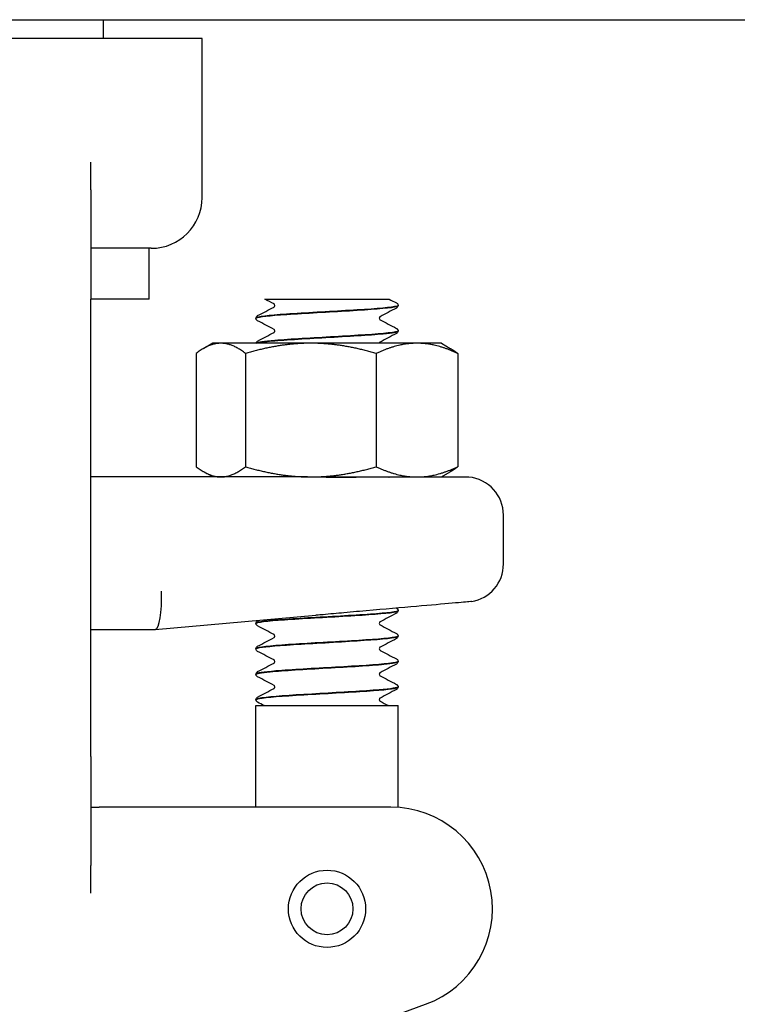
# Model space of a CAD drawing. Header units: inches. Extents: x 24 to 1128, y -58 to 748.
# Tile 569 of 656: x 957.12 to 958.89, y 302.69 to 305.11. Entities that reach past the tile are written whole.
import ezdxf

# ---------------------------------------------------------------- set-up
doc = ezdxf.new("R2010")
doc.units = ezdxf.units.IN
doc.header["$LTSCALE"] = 32
doc.header["$MEASUREMENT"] = 0
doc.layers.add('Visible (ANSI)', color=7, linetype='Continuous', lineweight=30)

msp = doc.modelspace()

# ---------------------------------------------------------------- linework, layer by layer
at = {"layer": 'Visible (ANSI)'}
for p, q in [((905.73584, 305.10867), (982.73584, 305.10867)), ((957.32834, 305.06267), (957.32834, 305.10867)), ((957.57084, 305.06267), (957.08449, 305.06267)), ((957.57084, 304.67117), (957.57084, 305.06267)), ((957.29709, 304.68976), (957.29709, 304.75785)), ((957.29709, 304.68976), (957.29709, 304.42117)), ((957.44584, 304.54617), (957.29709, 304.54617)), ((957.44084, 304.42117), (957.44084, 304.54617)), ((957.29709, 303.29617), (957.29709, 304.42117)), ((957.44084, 304.42117), (957.29709, 304.42117)), ((957.72523, 304.42117), (957.8128, 304.42117)), ((957.8128, 304.42117), (957.87869, 304.42117)), ((957.87869, 304.42117), (957.9445, 304.42117)), ((957.9445, 304.42117), (958.03134, 304.42117)), ((958.05334, 304.40519), (958.05334, 304.40581)), ((957.70334, 304.37391), (957.70334, 304.37453)), ((958.05334, 304.34263), (958.05334, 304.34325)), ((957.59684, 304.31267), (957.57502, 304.30007)), ((957.61709, 304.31267), (957.59684, 304.31267)), ((957.83851, 304.31267), (957.61709, 304.31267)), ((958.09976, 304.31267), (957.83851, 304.31267)), ((958.15984, 304.31267), (958.09976, 304.31267)), ((958.15984, 304.31267), (958.18166, 304.30007)), ((957.55656, 304.28753), (957.55656, 304.00881)), ((957.67762, 304.28753), (957.67762, 304.00881)), ((957.9994, 304.28753), (957.9994, 304.00881)), ((958.20012, 304.28753), (958.20012, 304.00881)), ((957.59684, 303.98367), (957.57502, 303.99627)), ((958.15984, 303.98367), (958.18166, 303.99627)), ((957.83048, 303.98367), (957.29709, 303.98367)), ((957.83048, 303.98367), (957.83851, 303.98367)), ((957.83851, 303.98367), (958.09976, 303.98367)), ((958.22743, 303.98327), (957.95033, 303.98327)), ((958.09976, 303.98367), (958.15984, 303.98367)), ((958.31259, 303.76958), (958.31259, 303.88992)), ((958.05334, 303.65444), (958.05334, 303.65506)), ((957.45551, 303.60868), (957.85093, 303.64328)), ((957.29709, 303.60867), (957.45533, 303.60867)), ((957.45551, 303.60868), (957.45533, 303.60867)), ((957.70334, 303.62316), (957.70334, 303.62378)), ((958.05334, 303.59188), (958.05334, 303.5925)), ((957.70334, 303.5606), (957.70334, 303.56122)), ((958.05334, 303.52932), (958.05334, 303.52994)), ((957.70334, 303.49803), (957.70334, 303.49866)), ((958.05334, 303.46675), (958.05334, 303.46737)), ((957.70334, 303.43547), (957.70334, 303.43609)), ((957.70334, 303.42117), (958.05334, 303.42117)), ((957.70334, 303.17117), (957.70334, 303.42117)), ((958.05334, 303.17053), (958.05334, 303.42117)), ((957.29709, 303.29617), (957.29709, 303.02758)), ((957.29709, 303.17117), (957.31743, 303.17117)), ((957.50225, 303.17117), (957.31743, 303.17117)), ((958.03552, 303.17117), (957.50225, 303.17117)), ((957.29709, 302.95949), (957.29709, 303.02758)), ((957.70526, 302.53492), (958.12102, 302.68625))]:
    msp.add_line(p, q, dxfattribs=at)
for radius in [0.095, 0.06375]:
    msp.add_circle((957.87834, 302.92117), radius, dxfattribs=at)
for centre, radius, start, end in [((957.44584, 304.67117), 0.125, 270, 0), ((958.21884, 303.88992), 0.09375, 0, 84.74141), ((958.21884, 303.76958), 0.09375, 279.08773, 0), ((958.03552, 302.92117), 0.25, 290, 90)]:
    msp.add_arc(centre, radius, start, end, dxfattribs=at)
msp.add_ellipse((957.45124, 303.70242), major_axis=(0.00409, -0.09375), ratio=0.2058405, start_param=0.0089869, end_param=1.5618094, dxfattribs=at)
for points, knots in [([(958.05307, 304.40584), (958.0532, 304.40478), (958.05042, 304.40371), (958.04457, 304.40265), (958.02763, 304.39956), (957.98536, 304.39648), (957.93394, 304.39339), (957.88253, 304.39031), (957.8232, 304.38722), (957.77865, 304.38414), (957.7341, 304.38105), (957.70537, 304.37797), (957.70345, 304.37488), (957.70338, 304.37477), (957.70334, 304.37465), (957.70335, 304.37453)], [1.5680873, 1.5680873, 1.5680873, 1.5680873, 1.888606, 1.888606, 1.888606, 2.8182842, 2.8182842, 2.8182842, 3.7476993, 3.7476993, 3.7476993, 4.6768539, 4.6768539, 4.6768539, 4.712389, 4.712389, 4.712389, 4.712389]), ([(957.70336, 304.37388), (957.7034, 304.37673), (957.72581, 304.37958), (957.76366, 304.38244), (957.80426, 304.38549), (957.86167, 304.38855), (957.91427, 304.39161), (957.96728, 304.39469), (958.01417, 304.39777), (958.03702, 304.40086), (958.04772, 304.4023), (958.05304, 304.40375), (958.05302, 304.40519)], [-10.9982833, -10.9982833, -10.9982833, -10.9982833, -10.1393382, -10.1393382, -10.1393382, -9.2180099, -9.2180099, -9.2180099, -8.289328, -8.289328, -8.289328, -7.8539816, -7.8539816, -7.8539816, -7.8539816]), ([(957.74967, 304.4055), (957.74967, 304.40671), (957.74917, 304.40783), (957.74838, 304.40891), (957.74809, 304.40912), (957.74789, 304.40927), (957.74785, 304.40929), (957.74785, 304.40929)], [0, 0, 0, 0, 0.02017106, 0.02017106, 0.036592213, 0.036592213, 0.045399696, 0.045399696, 0.045399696, 0.045399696]), ([(957.74788, 304.40173), (957.74794, 304.40176), (957.74811, 304.40188), (957.74862, 304.40241), (957.74893, 304.4028), (957.74947, 304.40393), (957.74967, 304.40471), (957.74967, 304.4055)], [0.008751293, 0.008751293, 0.008751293, 0.008751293, 0.024017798, 0.024017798, 0.03673453, 0.03673453, 0.049915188, 0.049915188, 0.049915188, 0.049915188]), ([(958.04913, 304.41184), (958.04984, 304.41147), (958.0506, 304.41102), (958.05185, 304.40973), (958.05229, 304.40917), (958.05302, 304.40771), (958.05329, 304.40679), (958.05334, 304.40584)], [0, 0, 0, 0, 0.024898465, 0.024898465, 0.037820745, 0.037820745, 0.051208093, 0.051208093, 0.051208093, 0.051208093]), ([(958.05334, 304.40516), (958.05328, 304.40389), (958.0528, 304.40269), (958.0517, 304.40103), (958.0511, 304.40048), (958.05006, 304.39968), (958.04959, 304.3994), (958.04913, 304.39916)], [0, 0, 0, 0, 0.017960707, 0.017960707, 0.035135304, 0.035135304, 0.051182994, 0.051182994, 0.051182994, 0.051182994]), ([(957.70334, 304.37456), (957.7034, 304.37583), (957.70388, 304.37703), (957.70498, 304.37869), (957.70557, 304.37924), (957.70661, 304.38004), (957.70709, 304.38032), (957.70755, 304.38056)], [0, 0, 0, 0, 0.017960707, 0.017960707, 0.035135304, 0.035135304, 0.051182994, 0.051182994, 0.051182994, 0.051182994]), ([(958.0088, 304.37799), (958.00874, 304.37796), (958.00856, 304.37784), (958.00805, 304.37731), (958.00774, 304.37692), (958.00721, 304.37579), (958.007, 304.37501), (958.007, 304.37422)], [0.008751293, 0.008751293, 0.008751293, 0.008751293, 0.024017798, 0.024017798, 0.03673453, 0.03673453, 0.049915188, 0.049915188, 0.049915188, 0.049915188]), ([(957.70755, 304.36788), (957.70683, 304.36825), (957.70607, 304.3687), (957.70483, 304.36999), (957.70439, 304.37055), (957.70366, 304.37201), (957.70338, 304.37293), (957.70334, 304.37388)], [0, 0, 0, 0, 0.024898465, 0.024898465, 0.037820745, 0.037820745, 0.051208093, 0.051208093, 0.051208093, 0.051208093]), ([(958.007, 304.37422), (958.007, 304.37301), (958.00751, 304.37189), (958.0083, 304.37082), (958.00858, 304.3706), (958.00879, 304.37045), (958.00882, 304.37043), (958.00882, 304.37043)], [0, 0, 0, 0, 0.02017106, 0.02017106, 0.036592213, 0.036592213, 0.045399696, 0.045399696, 0.045399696, 0.045399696]), ([(958.05302, 304.34328), (958.05303, 304.34149), (958.04481, 304.33969), (958.02871, 304.3379), (958.00103, 304.33482), (957.95067, 304.33174), (957.89685, 304.32866), (957.84304, 304.32559), (957.78704, 304.32251), (957.75019, 304.31943), (957.72323, 304.31717), (957.70698, 304.31492), (957.70397, 304.31267)], [7.8512726, 7.8512726, 7.8512726, 7.8512726, 8.3909221, 8.3909221, 8.3909221, 9.318815, 9.318815, 9.318815, 10.2464637, 10.2464637, 10.2464637, 10.9251619, 10.9251619, 10.9251619, 10.9251619]), ([(957.7052, 304.31267), (957.70907, 304.31432), (957.71983, 304.31597), (957.73689, 304.31762), (957.76869, 304.32069), (957.82163, 304.32376), (957.87562, 304.32683), (957.92952, 304.3299), (957.98319, 304.33297), (958.01634, 304.33603), (958.0401, 304.33823), (958.05291, 304.34043), (958.05313, 304.34263)], [-17.1459793, -17.1459793, -17.1459793, -17.1459793, -16.649142, -16.649142, -16.649142, -15.7234774, -15.7234774, -15.7234774, -14.7994931, -14.7994931, -14.7994931, -14.1371669, -14.1371669, -14.1371669, -14.1371669]), ([(957.74967, 304.34294), (957.74967, 304.34415), (957.74917, 304.34527), (957.74838, 304.34634), (957.74809, 304.34656), (957.74789, 304.34671), (957.74785, 304.34673), (957.74785, 304.34673)], [0, 0, 0, 0, 0.02017106, 0.02017106, 0.036592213, 0.036592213, 0.045399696, 0.045399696, 0.045399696, 0.045399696]), ([(957.74788, 304.33917), (957.74794, 304.3392), (957.74811, 304.33931), (957.74862, 304.33985), (957.74893, 304.34023), (957.74947, 304.34137), (957.74967, 304.34215), (957.74967, 304.34294)], [0.008751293, 0.008751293, 0.008751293, 0.008751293, 0.024017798, 0.024017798, 0.03673453, 0.03673453, 0.049915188, 0.049915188, 0.049915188, 0.049915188]), ([(958.04913, 304.34928), (958.04984, 304.34891), (958.0506, 304.34846), (958.05185, 304.34717), (958.05229, 304.34661), (958.05302, 304.34515), (958.05329, 304.34423), (958.05334, 304.34328)], [0, 0, 0, 0, 0.024898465, 0.024898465, 0.037820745, 0.037820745, 0.051208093, 0.051208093, 0.051208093, 0.051208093]), ([(958.05334, 304.3426), (958.05328, 304.34133), (958.0528, 304.34013), (958.0517, 304.33847), (958.0511, 304.33792), (958.05006, 304.33712), (958.04959, 304.33684), (958.04913, 304.3366)], [0, 0, 0, 0, 0.017960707, 0.017960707, 0.035135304, 0.035135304, 0.051182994, 0.051182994, 0.051182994, 0.051182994]), ([(957.70341, 304.31267), (957.70357, 304.31369), (957.70398, 304.31462), (957.70498, 304.31613), (957.70557, 304.31668), (957.70661, 304.31748), (957.70709, 304.31776), (957.70755, 304.318)], [0.003203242, 0.003203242, 0.003203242, 0.003203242, 0.017960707, 0.017960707, 0.035135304, 0.035135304, 0.051182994, 0.051182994, 0.051182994, 0.051182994]), ([(958.0088, 304.31543), (958.00874, 304.3154), (958.00856, 304.31528), (958.00805, 304.31475), (958.00774, 304.31436), (958.00733, 304.31348), (958.00719, 304.31309), (958.00711, 304.31267)], [0.008751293, 0.008751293, 0.008751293, 0.008751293, 0.024017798, 0.024017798, 0.03673453, 0.03673453, 0.044158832, 0.044158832, 0.044158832, 0.044158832]), ([(957.83048, 303.98367), (957.8308, 303.98367), (957.83112, 303.98367), (957.87125, 303.98366), (957.91095, 303.98327), (957.95033, 303.98327)], [-0.00244603, -0.00244603, -0.00244603, -0.00244603, 0, 0, 0.30409051, 0.30409051, 0.30409051, 0.30409051]), ([(958.23365, 303.677), (958.23365, 303.677), (958.23159, 303.67682), (958.21906, 303.67573), (958.20212, 303.67425), (958.15313, 303.66998), (958.12154, 303.66722), (958.04654, 303.66067), (958.00353, 303.65691), (957.95816, 303.65293)], [1.2086674, 1.2086674, 1.2086674, 1.2086674, 1.3758839, 1.3758839, 1.7193458, 1.7193458, 2.0628667, 2.0628667, 2.4173808, 2.4173808, 2.4173808, 2.4173808]), ([(957.70341, 303.62313), (957.70335, 303.62354), (957.70375, 303.62395), (957.70461, 303.62436), (957.71111, 303.62743), (957.74393, 303.6305), (957.79061, 303.63357), (957.83729, 303.63664), (957.89674, 303.63971), (957.94643, 303.64278), (957.99611, 303.64585), (958.03487, 303.64892), (958.04804, 303.65199), (958.05155, 303.6528), (958.05322, 303.65362), (958.05314, 303.65444)], [-86.396507, -86.396507, -86.396507, -86.396507, -86.2730121, -86.2730121, -86.2730121, -85.3480879, -85.3480879, -85.3480879, -84.4233738, -84.4233738, -84.4233738, -83.4988671, -83.4988671, -83.4988671, -83.2522053, -83.2522053, -83.2522053, -83.2522053]), ([(958.05329, 303.65509), (958.05333, 303.65474), (958.05305, 303.65439), (958.05241, 303.65404), (958.04686, 303.65096), (958.01472, 303.64788), (957.96827, 303.6448), (957.92186, 303.64172), (957.86227, 303.63864), (957.81219, 303.63556), (957.76216, 303.63249), (957.7228, 303.62941), (957.70908, 303.62634), (957.70527, 303.62549), (957.70346, 303.62463), (957.70355, 303.62378)], [76.966311, 76.966311, 76.966311, 76.966311, 77.0718173, 77.0718173, 77.0718173, 78.0001054, 78.0001054, 78.0001054, 78.927415, 78.927415, 78.927415, 79.8537889, 79.8537889, 79.8537889, 80.1106127, 80.1106127, 80.1106127, 80.1106127]), ([(957.95816, 303.65293), (957.95577, 303.65273), (957.95338, 303.65251), (957.94069, 303.6514), (957.93038, 303.65047), (957.90291, 303.64798), (957.88574, 303.64639), (957.86328, 303.64437), (957.85805, 303.6439), (957.85219, 303.64339), (957.85156, 303.64333), (957.85093, 303.64328)], [0.05166308, 0.05166308, 0.05166308, 0.05166308, 0.07036558, 0.07036558, 0.15060424, 0.15060424, 0.28322209, 0.28322209, 0.32342002, 0.32342002, 0.3282584, 0.3282584, 0.3282584, 0.3282584]), ([(958.05334, 303.65441), (958.05328, 303.65314), (958.0528, 303.65194), (958.0517, 303.65028), (958.0511, 303.64973), (958.05006, 303.64893), (958.04959, 303.64865), (958.04913, 303.64841)], [0, 0, 0, 0, 0.017960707, 0.017960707, 0.035135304, 0.035135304, 0.051182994, 0.051182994, 0.051182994, 0.051182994]), ([(958.04945, 303.66092), (958.05007, 303.66058), (958.05073, 303.66014), (958.05185, 303.65898), (958.05229, 303.65842), (958.05302, 303.65696), (958.05329, 303.65604), (958.05334, 303.65509)], [0.003701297, 0.003701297, 0.003701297, 0.003701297, 0.024898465, 0.024898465, 0.037820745, 0.037820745, 0.051208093, 0.051208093, 0.051208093, 0.051208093]), ([(957.70334, 303.62381), (957.7034, 303.62508), (957.70388, 303.62628), (957.70498, 303.62794), (957.70557, 303.62849), (957.70661, 303.62929), (957.70709, 303.62957), (957.70755, 303.62981)], [0, 0, 0, 0, 0.017960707, 0.017960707, 0.035135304, 0.035135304, 0.051182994, 0.051182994, 0.051182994, 0.051182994]), ([(958.0088, 303.62724), (958.00874, 303.62721), (958.00856, 303.62709), (958.00805, 303.62656), (958.00774, 303.62617), (958.00721, 303.62504), (958.007, 303.62426), (958.007, 303.62347)], [0.008751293, 0.008751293, 0.008751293, 0.008751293, 0.024017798, 0.024017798, 0.03673453, 0.03673453, 0.049915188, 0.049915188, 0.049915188, 0.049915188]), ([(957.70755, 303.61713), (957.70683, 303.6175), (957.70607, 303.61795), (957.70483, 303.61924), (957.70439, 303.6198), (957.70366, 303.62126), (957.70338, 303.62218), (957.70334, 303.62313)], [0, 0, 0, 0, 0.024898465, 0.024898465, 0.037820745, 0.037820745, 0.051208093, 0.051208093, 0.051208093, 0.051208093]), ([(958.007, 303.62347), (958.007, 303.62226), (958.00751, 303.62114), (958.0083, 303.62007), (958.00858, 303.61985), (958.00879, 303.6197), (958.00882, 303.61968), (958.00882, 303.61968)], [0, 0, 0, 0, 0.02017106, 0.02017106, 0.036592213, 0.036592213, 0.045399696, 0.045399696, 0.045399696, 0.045399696]), ([(958.05309, 303.59253), (958.05322, 303.59153), (958.05077, 303.59053), (958.0456, 303.58953), (958.02977, 303.58647), (957.98887, 303.5834), (957.93833, 303.58034), (957.88783, 303.57728), (957.82886, 303.57423), (957.78365, 303.57117), (957.73746, 303.56804), (957.70679, 303.56492), (957.70363, 303.56179), (957.70344, 303.5616), (957.70334, 303.56141), (957.70336, 303.56122)], [83.2494963, 83.2494963, 83.2494963, 83.2494963, 83.5507651, 83.5507651, 83.5507651, 84.4730857, 84.4730857, 84.4730857, 85.3947182, 85.3947182, 85.3947182, 86.3362347, 86.3362347, 86.3362347, 86.393798, 86.393798, 86.393798, 86.393798]), ([(957.70337, 303.56057), (957.70342, 303.5634), (957.72546, 303.56623), (957.76282, 303.56906), (957.80341, 303.57213), (957.86112, 303.57521), (957.91402, 303.57828), (957.9669, 303.58136), (958.01373, 303.58443), (958.03671, 303.5875), (958.04762, 303.58896), (958.05303, 303.59042), (958.05301, 303.59188)], [-92.6796923, -92.6796923, -92.6796923, -92.6796923, -91.8271132, -91.8271132, -91.8271132, -90.9008742, -90.9008742, -90.9008742, -89.9748609, -89.9748609, -89.9748609, -89.5353906, -89.5353906, -89.5353906, -89.5353906]), ([(957.74967, 303.59219), (957.74967, 303.5934), (957.74917, 303.59452), (957.74838, 303.59559), (957.74809, 303.59581), (957.74789, 303.59596), (957.74785, 303.59598), (957.74785, 303.59598)], [0, 0, 0, 0, 0.02017106, 0.02017106, 0.036592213, 0.036592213, 0.045399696, 0.045399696, 0.045399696, 0.045399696]), ([(957.74788, 303.58842), (957.74794, 303.58845), (957.74811, 303.58856), (957.74862, 303.5891), (957.74893, 303.58948), (957.74947, 303.59062), (957.74967, 303.5914), (957.74967, 303.59219)], [0.008751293, 0.008751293, 0.008751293, 0.008751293, 0.024017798, 0.024017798, 0.03673453, 0.03673453, 0.049915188, 0.049915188, 0.049915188, 0.049915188]), ([(958.04913, 303.59853), (958.04984, 303.59816), (958.0506, 303.59771), (958.05185, 303.59642), (958.05229, 303.59586), (958.05302, 303.5944), (958.05329, 303.59348), (958.05334, 303.59253)], [0, 0, 0, 0, 0.024898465, 0.024898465, 0.037820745, 0.037820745, 0.051208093, 0.051208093, 0.051208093, 0.051208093]), ([(958.05334, 303.59185), (958.05328, 303.59058), (958.0528, 303.58938), (958.0517, 303.58772), (958.0511, 303.58717), (958.05006, 303.58637), (958.04959, 303.58609), (958.04913, 303.58585)], [0, 0, 0, 0, 0.017960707, 0.017960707, 0.035135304, 0.035135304, 0.051182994, 0.051182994, 0.051182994, 0.051182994]), ([(957.70334, 303.56125), (957.7034, 303.56252), (957.70388, 303.56372), (957.70498, 303.56538), (957.70557, 303.56593), (957.70661, 303.56673), (957.70709, 303.56701), (957.70755, 303.56725)], [0, 0, 0, 0, 0.017960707, 0.017960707, 0.035135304, 0.035135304, 0.051182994, 0.051182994, 0.051182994, 0.051182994]), ([(957.70755, 303.55456), (957.70683, 303.55494), (957.70607, 303.55539), (957.70483, 303.55668), (957.70439, 303.55724), (957.70366, 303.5587), (957.70338, 303.55962), (957.70334, 303.56057)], [0, 0, 0, 0, 0.024898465, 0.024898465, 0.037820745, 0.037820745, 0.051208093, 0.051208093, 0.051208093, 0.051208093]), ([(958.0088, 303.56468), (958.00874, 303.56465), (958.00856, 303.56453), (958.00805, 303.564), (958.00774, 303.56361), (958.00721, 303.56247), (958.007, 303.5617), (958.007, 303.56091)], [0.008751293, 0.008751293, 0.008751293, 0.008751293, 0.024017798, 0.024017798, 0.03673453, 0.03673453, 0.049915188, 0.049915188, 0.049915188, 0.049915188]), ([(958.007, 303.56091), (958.007, 303.5597), (958.00751, 303.55858), (958.0083, 303.5575), (958.00858, 303.55729), (958.00879, 303.55714), (958.00882, 303.55712), (958.00882, 303.55712)], [0, 0, 0, 0, 0.02017106, 0.02017106, 0.036592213, 0.036592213, 0.045399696, 0.045399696, 0.045399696, 0.045399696]), ([(958.05302, 303.52996), (958.05303, 303.52822), (958.04524, 303.52647), (958.02988, 303.52472), (958.00288, 303.52165), (957.95313, 303.51858), (957.89953, 303.51551), (957.84603, 303.51244), (957.78994, 303.50937), (957.75249, 303.50631), (957.72135, 303.50376), (957.70369, 303.50121), (957.70344, 303.49866)], [89.5326816, 89.5326816, 89.5326816, 89.5326816, 90.0591077, 90.0591077, 90.0591077, 90.9847722, 90.9847722, 90.9847722, 91.9087566, 91.9087566, 91.9087566, 92.6769833, 92.6769833, 92.6769833, 92.6769833]), ([(957.74967, 303.52963), (957.74967, 303.53083), (957.74917, 303.53195), (957.74838, 303.53303), (957.74809, 303.53324), (957.74789, 303.5334), (957.74785, 303.53341), (957.74785, 303.53341)], [0, 0, 0, 0, 0.02017106, 0.02017106, 0.036592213, 0.036592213, 0.045399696, 0.045399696, 0.045399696, 0.045399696]), ([(957.74788, 303.52585), (957.74794, 303.52589), (957.74811, 303.526), (957.74862, 303.52654), (957.74893, 303.52692), (957.74947, 303.52806), (957.74967, 303.52884), (957.74967, 303.52963)], [0.008751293, 0.008751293, 0.008751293, 0.008751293, 0.024017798, 0.024017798, 0.03673453, 0.03673453, 0.049915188, 0.049915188, 0.049915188, 0.049915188]), ([(958.04913, 303.53597), (958.04984, 303.5356), (958.0506, 303.53514), (958.05185, 303.53386), (958.05229, 303.53329), (958.05302, 303.53184), (958.05329, 303.53092), (958.05334, 303.52996)], [0, 0, 0, 0, 0.024898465, 0.024898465, 0.037820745, 0.037820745, 0.051208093, 0.051208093, 0.051208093, 0.051208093]), ([(957.70358, 303.49801), (957.70368, 303.50015), (957.71569, 303.50229), (957.73827, 303.50444), (957.77072, 303.50752), (957.8242, 303.5106), (957.87833, 303.51367), (957.93244, 303.51675), (957.98591, 303.51983), (958.01837, 303.52291), (958.04087, 303.52505), (958.0529, 303.52718), (958.0531, 303.52932)], [-98.9628776, -98.9628776, -98.9628776, -98.9628776, -98.3173276, -98.3173276, -98.3173276, -97.3894346, -97.3894346, -97.3894346, -96.461786, -96.461786, -96.461786, -95.8185759, -95.8185759, -95.8185759, -95.8185759]), ([(958.05334, 303.52929), (958.05328, 303.52801), (958.0528, 303.52681), (958.0517, 303.52515), (958.0511, 303.52461), (958.05006, 303.52381), (958.04959, 303.52352), (958.04913, 303.52328)], [0, 0, 0, 0, 0.017960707, 0.017960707, 0.035135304, 0.035135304, 0.051182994, 0.051182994, 0.051182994, 0.051182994]), ([(957.70334, 303.49868), (957.7034, 303.49996), (957.70388, 303.50116), (957.70498, 303.50282), (957.70557, 303.50336), (957.70661, 303.50417), (957.70709, 303.50445), (957.70755, 303.50469)], [0, 0, 0, 0, 0.017960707, 0.017960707, 0.035135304, 0.035135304, 0.051182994, 0.051182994, 0.051182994, 0.051182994]), ([(957.70755, 303.492), (957.70683, 303.49238), (957.70607, 303.49283), (957.70483, 303.49412), (957.70439, 303.49468), (957.70366, 303.49614), (957.70338, 303.49706), (957.70334, 303.49801)], [0, 0, 0, 0, 0.024898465, 0.024898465, 0.037820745, 0.037820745, 0.051208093, 0.051208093, 0.051208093, 0.051208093]), ([(958.0088, 303.50212), (958.00874, 303.50208), (958.00856, 303.50197), (958.00805, 303.50143), (958.00774, 303.50105), (958.00721, 303.49991), (958.007, 303.49913), (958.007, 303.49835)], [0.008751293, 0.008751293, 0.008751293, 0.008751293, 0.024017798, 0.024017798, 0.03673453, 0.03673453, 0.049915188, 0.049915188, 0.049915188, 0.049915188]), ([(958.007, 303.49835), (958.007, 303.49714), (958.00751, 303.49602), (958.0083, 303.49494), (958.00858, 303.49473), (958.00879, 303.49458), (958.00882, 303.49456), (958.00882, 303.49456)], [0, 0, 0, 0, 0.02017106, 0.02017106, 0.036592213, 0.036592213, 0.045399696, 0.045399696, 0.045399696, 0.045399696]), ([(957.70367, 303.43545), (957.70357, 303.43686), (957.70859, 303.43828), (957.71881, 303.43969), (957.74111, 303.44278), (957.78764, 303.44586), (957.84059, 303.44895), (957.89353, 303.45203), (957.95163, 303.45512), (957.99268, 303.4582), (958.0306, 303.46105), (958.05313, 303.4639), (958.05331, 303.46675)], [-105.2460629, -105.2460629, -105.2460629, -105.2460629, -104.8196437, -104.8196437, -104.8196437, -103.8899654, -103.8899654, -103.8899654, -102.9605503, -102.9605503, -102.9605503, -102.1017612, -102.1017612, -102.1017612, -102.1017612]), ([(958.05322, 303.4674), (958.05308, 303.4649), (958.0363, 303.4624), (958.00634, 303.4599), (957.9697, 303.45685), (957.91419, 303.45379), (957.86072, 303.45073), (957.80682, 303.44765), (957.75626, 303.44456), (957.72835, 303.44148), (957.71209, 303.43969), (957.70373, 303.43789), (957.70364, 303.43609)], [95.8158669, 95.8158669, 95.8158669, 95.8158669, 96.5689115, 96.5689115, 96.5689115, 97.4902398, 97.4902398, 97.4902398, 98.4189217, 98.4189217, 98.4189217, 98.9601686, 98.9601686, 98.9601686, 98.9601686]), ([(957.74967, 303.46706), (957.74967, 303.46827), (957.74917, 303.46939), (957.74838, 303.47047), (957.74809, 303.47068), (957.74789, 303.47083), (957.74785, 303.47085), (957.74785, 303.47085)], [0, 0, 0, 0, 0.02017106, 0.02017106, 0.036592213, 0.036592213, 0.045399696, 0.045399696, 0.045399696, 0.045399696]), ([(957.74788, 303.46329), (957.74794, 303.46333), (957.74811, 303.46344), (957.74862, 303.46398), (957.74893, 303.46436), (957.74947, 303.4655), (957.74967, 303.46628), (957.74967, 303.46706)], [0.008751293, 0.008751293, 0.008751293, 0.008751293, 0.024017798, 0.024017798, 0.03673453, 0.03673453, 0.049915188, 0.049915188, 0.049915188, 0.049915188]), ([(958.04913, 303.47341), (958.04984, 303.47303), (958.0506, 303.47258), (958.05185, 303.47129), (958.05229, 303.47073), (958.05302, 303.46927), (958.05329, 303.46835), (958.05334, 303.4674)], [0, 0, 0, 0, 0.024898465, 0.024898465, 0.037820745, 0.037820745, 0.051208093, 0.051208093, 0.051208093, 0.051208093]), ([(958.05334, 303.46673), (958.05328, 303.46545), (958.0528, 303.46425), (958.0517, 303.46259), (958.0511, 303.46205), (958.05006, 303.46124), (958.04959, 303.46096), (958.04913, 303.46072)], [0, 0, 0, 0, 0.017960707, 0.017960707, 0.035135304, 0.035135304, 0.051182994, 0.051182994, 0.051182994, 0.051182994]), ([(957.70334, 303.43612), (957.7034, 303.4374), (957.70388, 303.4386), (957.70498, 303.44026), (957.70557, 303.4408), (957.70661, 303.4416), (957.70709, 303.44189), (957.70755, 303.44213)], [0, 0, 0, 0, 0.017960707, 0.017960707, 0.035135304, 0.035135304, 0.051182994, 0.051182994, 0.051182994, 0.051182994]), ([(957.70755, 303.42944), (957.70683, 303.42981), (957.70607, 303.43027), (957.70483, 303.43155), (957.70439, 303.43212), (957.70366, 303.43357), (957.70338, 303.43449), (957.70334, 303.43545)], [0, 0, 0, 0, 0.024898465, 0.024898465, 0.037820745, 0.037820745, 0.051208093, 0.051208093, 0.051208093, 0.051208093]), ([(958.0088, 303.43956), (958.00874, 303.43952), (958.00856, 303.43941), (958.00805, 303.43887), (958.00774, 303.43849), (958.00721, 303.43735), (958.007, 303.43657), (958.007, 303.43578)], [0.008751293, 0.008751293, 0.008751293, 0.008751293, 0.024017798, 0.024017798, 0.03673453, 0.03673453, 0.049915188, 0.049915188, 0.049915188, 0.049915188]), ([(958.007, 303.43578), (958.007, 303.43458), (958.00751, 303.43346), (958.0083, 303.43238), (958.00858, 303.43216), (958.00879, 303.43201), (958.00882, 303.432), (958.00882, 303.432)], [0, 0, 0, 0, 0.02017106, 0.02017106, 0.036592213, 0.036592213, 0.045399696, 0.045399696, 0.045399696, 0.045399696])]:
    msp.add_open_spline(points, degree=3, knots=knots, dxfattribs=at)
for points in [[(957.70755, 304.38056), (957.721, 304.38761), (957.73444, 304.39466), (957.74788, 304.40173)], [(957.74786, 304.40929), (957.74032, 304.41325), (957.73278, 304.41721), (957.72523, 304.42117)], [(958.03134, 304.42117), (958.03727, 304.41806), (958.0432, 304.41495), (958.04913, 304.41184)], [(958.04913, 304.39916), (958.03568, 304.39211), (958.02223, 304.38506), (958.0088, 304.37799)], [(957.74786, 304.34672), (957.73443, 304.35379), (957.72099, 304.36084), (957.70755, 304.36788)], [(958.00882, 304.37044), (958.02225, 304.36337), (958.03569, 304.35632), (958.04913, 304.34928)], [(957.70755, 304.318), (957.721, 304.32505), (957.73444, 304.3321), (957.74788, 304.33917)], [(958.04913, 304.3366), (958.03568, 304.32955), (958.02223, 304.3225), (958.0088, 304.31543)], [(958.03051, 303.98367), (958.03076, 303.98354), (958.03101, 303.98341), (958.03126, 303.98327)], [(957.70755, 303.62981), (957.70825, 303.63018), (957.70895, 303.63055), (957.70966, 303.63092)], [(958.04913, 303.64841), (958.03568, 303.64136), (958.02223, 303.63431), (958.0088, 303.62724)], [(957.74786, 303.59597), (957.73443, 303.60304), (957.72099, 303.61009), (957.70755, 303.61713)], [(958.00882, 303.61969), (958.02225, 303.61262), (958.03569, 303.60557), (958.04913, 303.59853)], [(957.70755, 303.56725), (957.721, 303.5743), (957.73444, 303.58135), (957.74788, 303.58842)], [(958.04913, 303.58585), (958.03568, 303.5788), (958.02223, 303.57175), (958.0088, 303.56468)], [(957.74786, 303.53341), (957.73443, 303.54047), (957.72099, 303.54752), (957.70755, 303.55456)], [(958.00882, 303.55712), (958.02225, 303.55006), (958.03569, 303.54301), (958.04913, 303.53597)], [(957.70755, 303.50469), (957.721, 303.51173), (957.73444, 303.51878), (957.74788, 303.52585)], [(958.04913, 303.52328), (958.03568, 303.51624), (958.02223, 303.50919), (958.0088, 303.50212)], [(957.74786, 303.47085), (957.73443, 303.47791), (957.72099, 303.48496), (957.70755, 303.492)], [(958.00882, 303.49456), (958.02225, 303.4875), (958.03569, 303.48045), (958.04913, 303.47341)], [(957.70755, 303.44213), (957.721, 303.44917), (957.73444, 303.45622), (957.74788, 303.46329)], [(958.04913, 303.46072), (958.03568, 303.45368), (958.02223, 303.44662), (958.0088, 303.43956)], [(957.72333, 303.42117), (957.71807, 303.42393), (957.71281, 303.42668), (957.70755, 303.42944)], [(958.00882, 303.432), (958.01569, 303.42839), (958.02256, 303.42478), (958.02943, 303.42117)]]:
    msp.add_open_spline(points, degree=3, dxfattribs=at)
for points, weights in [([(957.61709, 304.31267), (957.589, 304.31267), (957.55656, 304.28753)], [1, 1.0379548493, 1]), ([(957.67762, 304.28753), (957.64518, 304.31267), (957.61709, 304.31267)], [1, 1.0379548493, 1]), ([(957.83851, 304.31267), (957.76384, 304.31267), (957.67762, 304.28753)], [1, 1.0379548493, 1]), ([(957.9994, 304.28753), (957.91318, 304.31267), (957.83851, 304.31267)], [1, 1.0379548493, 1]), ([(958.09976, 304.31267), (958.05318, 304.31267), (957.9994, 304.28753)], [1, 1.0379548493, 1]), ([(958.20012, 304.28753), (958.14634, 304.31267), (958.09976, 304.31267)], [1, 1.0379548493, 1]), ([(958.18166, 304.30007), (958.19057, 304.29493), (958.20012, 304.28753)], [1.01552166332, 1.01087918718, 1]), ([(957.55656, 304.00881), (957.589, 303.98367), (957.61709, 303.98367)], [1, 1.0379548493, 1]), ([(957.61709, 303.98367), (957.64518, 303.98367), (957.67762, 304.00881)], [1, 1.0379548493, 1]), ([(957.67762, 304.00881), (957.76384, 303.98367), (957.83851, 303.98367)], [1, 1.0379548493, 1]), ([(957.83851, 303.98367), (957.91318, 303.98367), (957.9994, 304.00881)], [1, 1.0379548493, 1]), ([(957.9994, 304.00881), (958.05318, 303.98367), (958.09976, 303.98367)], [1, 1.0379548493, 1]), ([(958.09976, 303.98367), (958.14634, 303.98367), (958.20012, 304.00881)], [1, 1.0379548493, 1]), ([(958.20012, 304.00881), (958.19057, 304.00141), (958.18166, 303.99627)], [1, 1.01087918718, 1.01552166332])]:
    msp.add_rational_spline(points, weights, degree=2, dxfattribs=at)

doc.saveas('drawing.dxf')
